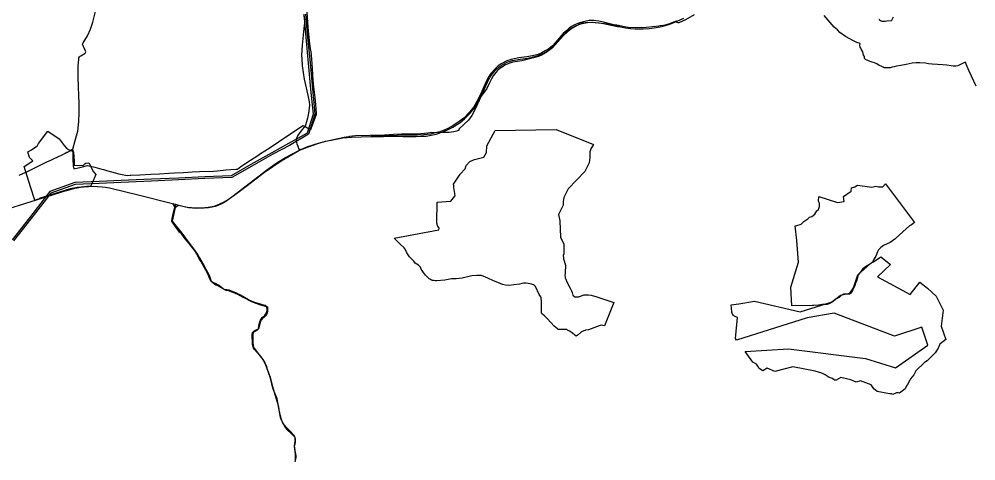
# Model space of a CAD drawing. Extents: x -789162 to -606354, y -1062736 to -945481.
# Drawn here: x -703238 to -694911, y -971363 to -967519 of the extents above; entities that cross this region are included whole.
import ezdxf

# ---------------------------------------------------------------- set-up
doc = ezdxf.new("R2010")
doc.units = 0
for name, color, linetype in [('_SIRSI VZTAHY_ELEKTRICKE VEDENI VN 110 kV S', 7, 'Continuous'), ('_SIRSI VZTAHY_OP vodnich zdroju II stupne', 7, 'Continuous'), ('_SIRSI VZTAHY_PRIRODNIHO PARKU', 7, 'Continuous'), ('_SIRSI VZTAHY_SILNICE I TRIDY_STAV', 7, 'Continuous'), ('_SIRSI VZTAHY_SILNICE III TRIDY_STAV', 7, 'Continuous'), ('_SIRSI VZTAHY_VTL PLYNOVOD', 7, 'Continuous')]:
    doc.layers.add(name, color=color, linetype=linetype)

msp = doc.modelspace()

# ---------------------------------------------------------------- linework, layer by layer
at = {"layer": '_SIRSI VZTAHY_ELEKTRICKE VEDENI VN 110 kV S'}
for points in [[(-700761.6, -967476.1), (-700742.7, -967676.4), (-700721.5, -967901.3), (-700701.1, -968127.7), (-700679.1, -968345.1), (-700732.7, -968510.2), (-700892.9, -968601.5), (-701037.4, -968682.4), (-701220.9, -968784.3), (-701391.9, -968881.8), (-701623.3, -968891.8), (-701851.3, -968902), (-702086.7, -968912.6), (-702287.5, -968921.1), (-702541.6, -968932.7), (-702753.6, -968941.8), (-702971.3, -969019.8), (-703148, -969247.5), (-703298.9, -969438.4)], [(-700746.7, -967474.7), (-700727.8, -967675), (-700706.6, -967900), (-700686.1, -968126.4), (-700663.8, -968347), (-700720.3, -968520.3), (-700885.1, -968619.2), (-701029.8, -968695.3), (-701213.2, -968797.2), (-701387.5, -968896.7), (-701623, -968906.8), (-701850.9, -968917), (-702086.2, -968927.6), (-702287, -968936.1), (-702541.2, -968947.7), (-702750.6, -968956.7), (-702962, -969032.3), (-703136.1, -969256.7), (-703287, -969447.5)]]:
    msp.add_lwpolyline(points, dxfattribs=at)
at = {"layer": '_SIRSI VZTAHY_OP vodnich zdroju II stupne'}
for points in [[(-702591.9, -968846.8), (-702571.9, -968870.5), (-702602.4, -968945.5), (-702612.2, -968964.6), (-702616.1, -968974), (-702649.1, -968975.7), (-702723, -968983.8), (-702733.6, -968984.9), (-702747.9, -968985.7), (-702793.7, -968995.9), (-703063.2, -969079.5), (-703062.2, -969082), (-703100.2, -969094.1), (-703138.7, -968979.2), (-703195.4, -968799.8), (-703117.5, -968752.9), (-703147.1, -968722.7), (-703161, -968673.2), (-703130.2, -968656.6), (-703091.4, -968631), (-703078.9, -968619), (-703068.6, -968601.6), (-702989.2, -968493.1), (-702891.1, -968560.8), (-702846.5, -968617.3), (-702826.6, -968640.6), (-702808, -968653.2), (-702795.9, -968658.3), (-702790.9, -968660.1), (-702787.9, -968661.4), (-702783.8, -968661.6), (-702763.8, -968672.5), (-702764.5, -968681.9), (-702763.2, -968708.2), (-702759.4, -968761.8), (-702758.6, -968790), (-702755.4, -968788.8), (-702709.6, -968793.4), (-702678, -968788.2), (-702666.5, -968778.2), (-702659, -968772.2), (-702632.5, -968769.1)], [(-699975.3, -969425.7), (-699584.6, -969353), (-699581.9, -969340.5), (-699586.7, -969332.8), (-699595.9, -969317.1), (-699599.6, -969301.8), (-699601.6, -969289.5), (-699599.6, -969110.2), (-699481.8, -969103.7), (-699447.4, -969058.6), (-699443.5, -969054.3), (-699454.6, -968982.8), (-699454.5, -968969.5), (-699458, -968955.5), (-699399.2, -968867.3), (-699356.7, -968820.8), (-699346.2, -968793.1), (-699315.7, -968757.6), (-699275.8, -968739.5), (-699194.1, -968719), (-699169.4, -968678.8), (-699168.6, -968620.3), (-699094.3, -968488.9), (-698563.7, -968480.7), (-698237.9, -968611), (-698262.2, -968648.6), (-698269.8, -968672.4), (-698271.2, -968723.3), (-698277.4, -968769), (-698314.1, -968844.3), (-698458.4, -968994.3), (-698496, -969072), (-698502.6, -969109.1), (-698503.6, -969137.2), (-698544.5, -969219.2), (-698533.6, -969272.6), (-698527.4, -969415.4), (-698497.4, -969477.7), (-698497.4, -969560.5), (-698503.1, -969574.3), (-698501.2, -969595.7), (-698500.2, -969603.3), (-698483.1, -969660.4), (-698481.7, -969668.5), (-698482.2, -969677.1), (-698485.5, -969708.4), (-698486.4, -969722.2), (-698486.9, -969736.5), (-698487.9, -969747.4), (-698484.5, -969771.2), (-698481.2, -969782.6), (-698472.2, -969805.9), (-698443.6, -969858.7), (-698430.8, -969883.4), (-698424.6, -969898.2), (-698421.7, -969908.2), (-698418.4, -969921.5), (-698402.7, -969933.9), (-698398.4, -969935.3), (-698374.8, -969934.8), (-698367.7, -969934.4), (-698361.5, -969932.9), (-698320.5, -969919.1), (-698306.7, -969917.2), (-698299.6, -969916.7), (-698292.9, -969917.2), (-698283.9, -969918.6), (-698260.1, -969922), (-698210.1, -969935.3), (-698062.1, -969983.9), (-698142.3, -970186.4), (-698173.6, -970181.9), (-698188.5, -970186.3), (-698281.7, -970222.1), (-698308.4, -970224.2), (-698343.8, -970239.8), (-698371.9, -970264.7), (-698390.5, -970276.9), (-698432.7, -970242.3), (-698448.8, -970232.8), (-698466, -970224.2), (-698472.6, -970220.9), (-698532.6, -970220.9), (-698541.2, -970220.9), (-698547.4, -970219.4), (-698554, -970215.1), (-698581.1, -970191.8), (-698638.7, -970127.6), (-698664.9, -970100.9), (-698679.8, -970088.5), (-698688.3, -970082.3), (-698690.7, -970074.7), (-698691.2, -970016.6), (-698690.7, -969998.5), (-698692.6, -969979.4), (-698695.9, -969940.9), (-698697.8, -969934.7), (-698712.6, -969916.1), (-698743.1, -969846.6), (-698758.5, -969831.2), (-698790.9, -969821.7), (-698824.7, -969816.9), (-698845.6, -969815.9), (-698861.8, -969818.3), (-698883.2, -969825.5), (-698932.7, -969831.7), (-698975.5, -969835.5), (-699005.5, -969833.1), (-699030.5, -969826.9), (-699070.5, -969810.2), (-699108.6, -969797.4), (-699158.5, -969771.7), (-699215.2, -969750.3), (-699254.7, -969749.8), (-699298.5, -969752.7), (-699381.3, -969774.1), (-699433.9, -969777.4), (-699475.3, -969778.3), (-699533.9, -969790.2), (-699604.5, -969797.4), (-699618.3, -969796.9), (-699629.3, -969794.1), (-699639.3, -969792.2), (-699650.2, -969789.3), (-699659.3, -969785), (-699668.3, -969779.8), (-699675.5, -969774.1), (-699691.2, -969759.3), (-699700.7, -969746.9), (-699709.2, -969735.5), (-699719.7, -969722.2), (-699731.1, -969705.1), (-699737.8, -969693.6), (-699745.9, -969676.5), (-699755.4, -969666.5), (-699763, -969659.8), (-699790.2, -969642.4), (-699804.1, -969623.6), (-699814.7, -969612), (-699841.5, -969586.6), (-699862.7, -969552.4), (-699879.5, -969520), (-699886.9, -969508.4), (-699923, -969476.1)], [(-695575.7, -969395), (-695617.7, -969433.4), (-695657.3, -969463.3), (-695714.4, -969488.5), (-695739.7, -969507.2), (-695758.2, -969527.2), (-695768, -969543.2), (-695783.3, -969582), (-695803.1, -969613.8), (-695808.9, -969632.8), (-695818.8, -969641.5), (-695881.2, -969681.1), (-695897.1, -969694.4), (-695918.7, -969722.6), (-695937, -969744.1), (-695946.3, -969791.2), (-695959.1, -969816.5), (-695964.6, -969838.1), (-695980.9, -969875.2), (-696000.7, -969904), (-696011.9, -969911.2), (-696027.5, -969913.3), (-696064.5, -969913.5), (-696083.5, -969922.4), (-696100.9, -969941.8), (-696126.5, -969953.6), (-696165, -969981.6), (-696177.4, -969990.7), (-696205.2, -970003.1), (-696249.5, -970002.7), (-696280.4, -970008.7), (-696320.5, -970010.4), (-696334, -970011.1), (-696358.5, -970012.5), (-696484.6, -970011.1), (-696513.4, -970014.8), (-696521.5, -969852.4), (-696455.1, -969632.4), (-696470.6, -969445.5), (-696482.7, -969316.3), (-696470.4, -969315.7), (-696432.9, -969303.1), (-696409.8, -969279.4), (-696373.7, -969257.8), (-696360.3, -969242.3), (-696339.4, -969236.2), (-696311.7, -969214.6), (-696294.9, -969187.5), (-696282, -969175.9), (-696272.9, -969148.1), (-696273, -969123), (-696279.7, -969103.8), (-696278.4, -969061.4), (-696115.6, -969113.8), (-696057.4, -969104.8), (-696062.8, -969063), (-695997, -969014.9), (-695992.5, -968986.5), (-695965.8, -968979.3), (-695940.9, -968964.2), (-695817.3, -968980.2), (-695782.6, -968973.1), (-695758.6, -968979.3), (-695722.4, -968977.6), (-695697, -968951.7), (-695445.9, -969289), (-695472.1, -969310.2), (-695490.1, -969316.5)], [(-695653.8, -969655.1), (-695768.9, -969762.6), (-695483.9, -969916.3), (-695399.4, -969808.8), (-695331.7, -969861), (-695256, -969930.1), (-695196.2, -970051.1), (-695214.7, -970191), (-695174.2, -970306.6), (-695225.8, -970347.4), (-695240, -970380.5), (-695266.8, -970422.4), (-695335, -970493.3), (-695357.5, -970506.6), (-695434.1, -970580.6), (-695451.9, -970614.5), (-695479.7, -970649.9), (-695485, -970661.4), (-695506, -970698), (-695515.9, -970710.2), (-695527.1, -970737.2), (-695575.9, -970772.1), (-695586.5, -970770.9), (-695601.8, -970771.2), (-695633.3, -970783.7), (-695645.5, -970780), (-695664.2, -970778.8), (-695769.6, -970758.5), (-695798.9, -970735.1), (-695823.8, -970701.4), (-695915.4, -970665.5), (-695952.7, -970678.9), (-696001, -970658.4), (-696085.8, -970636.4), (-696127.1, -970659.2), (-696141.2, -970659.6), (-696160, -970646.9), (-696187.3, -970637.9), (-696224.2, -970613.2), (-696251.7, -970599.2), (-696310.8, -970581), (-696504.5, -970545.1), (-696660.5, -970584.9), (-696727.5, -970557), (-696764.3, -970577.8), (-696798.4, -970558), (-696808.3, -970537.2), (-696821.2, -970521.1), (-696852.4, -970504.4), (-696919.9, -970412.3), (-696541.9, -970386.6), (-695871, -970472), (-695610.8, -970554.2), (-695329.1, -970354.7), (-695382, -970198), (-695619.9, -970278.2), (-696144.3, -970077.6), (-696380.4, -970118.2), (-696993.3, -970312.3), (-697003.5, -970298.3), (-696985.7, -970114.7), (-697006.7, -970105.9), (-697022.3, -970097.2), (-697034.7, -970072.9), (-697036.5, -970063.8), (-697042, -970005.8), (-696975.2, -969996.4), (-696837.8, -969973.8), (-696442, -970066.9), (-696163.5, -969978.7), (-696089.5, -969922), (-696008, -969902.3), (-695976.8, -969857.5), (-695939, -969744.7), (-695808.7, -969628.2), (-695802.3, -969630.1), (-695739.9, -969588.6)]]:
    msp.add_lwpolyline(points, close=True, dxfattribs=at)
at = {"layer": '_SIRSI VZTAHY_PRIRODNIHO PARKU'}
for points in [[(-697363, -967481.4), (-697438, -967524.4), (-697496, -967551.1), (-697501, -967551.8), (-697510, -967548.8), (-697516, -967544.9), (-697521.1, -967537), (-697587, -967561.7), (-697631, -967573.1), (-697659, -967577.1), (-697672, -967578.7), (-697782, -967591.4), (-697871, -967594), (-697937, -967591), (-697968, -967585.8), (-698035, -967572.8), (-698250.7, -967549.2), (-698312.3, -967550.4), (-698338.1, -967555.1), (-698362.3, -967562.2), (-698427.6, -967599.9), (-698464.1, -967628.1), (-698503, -967664.6), (-698549.4, -967715.2), (-698596.2, -967768.4), (-698619.6, -967787.4), (-698649.9, -967810.2), (-698692.6, -967832.9), (-698717.6, -967843.9), (-698762.5, -967854.8), (-698862.6, -967882.6), (-698920, -967890.1), (-698940.6, -967892.7), (-698958.8, -967898.1), (-698989.4, -967909.4), (-699011, -967920.4), (-699026.8, -967929.8), (-699053.9, -967949.8), (-699073.7, -967965.7), (-699089.2, -967982.1), (-699112, -968012.9), (-699127.2, -968039.6), (-699144.1, -968073.8), (-699168.9, -968122.6), (-699217.8, -968190.4), (-699223, -968200.1), (-699244.4, -968247.6), (-699245.1, -968249.2), (-699264, -968291.1), (-699297, -968357.1), (-699327, -968397.4), (-699410, -968476.8), (-699406, -968483), (-699419, -968491.3), (-699454, -968500.6), (-699494, -968504), (-699552, -968506.6), (-699614, -968508.5), (-699617, -968508.5), (-699649, -968505.4), (-699680, -968512), (-699772, -968519.9), (-699842, -968520.9), (-699872, -968519.5), (-699909, -968520.4), (-699980, -968522.1), (-700058, -968527.2), (-700310, -968533.3), (-700364, -968541.3), (-700370, -968542.2), (-700410, -968547.9), (-700490, -968565.4), (-700553, -968579.4), (-700574, -968584), (-700656, -968606.8), (-700691, -968617.8), (-700727, -968628.9), (-700776.1, -968650.2), (-700783, -968653.2), (-700959, -968754), (-701102, -968852.5), (-701264, -968978), (-701346, -969039.7), (-701449, -969110.3), (-701493, -969133.4), (-701533, -969148.7), (-701558, -969154.9), (-701591, -969159.5), (-701622, -969161.8), (-701661, -969163.3), (-701691, -969162.6), (-701739, -969161.8), (-701773, -969157.9), (-701802, -969153.3), (-701848, -969139.5), (-701880, -969157.4), (-701906, -969276.6), (-701895, -969291.6), (-701834, -969365.9), (-701822.4, -969380.2), (-701798, -969412.9), (-701766, -969456.8), (-701711, -969530.1), (-701691, -969558.4), (-701670, -969591.8), (-701659, -969609.3), (-701657, -969613.8), (-701632, -969658.9), (-701612, -969694.4), (-701585, -969745.5), (-701570, -969789.8), (-701568, -969797.7), (-701527, -969830.1), (-701513, -969836.3), (-701452, -969871.5), (-701439, -969878.5), (-701418, -969881.6), (-701403, -969885.4), (-701379, -969893.9), (-701339, -969913), (-701291, -969937.7), (-701288.8, -969938.9), (-701222, -969973.1), (-701187, -969987.2), (-701138, -970003.8), (-701098, -970016.1), (-701076, -970021.3), (-701077, -970059), (-701079, -970078.8), (-701085, -970089.7), (-701093, -970101.2), (-701109, -970114.6), (-701124, -970126.8), (-701130, -970134.8), (-701135, -970141.2), (-701138, -970149.7), (-701142, -970169.3), (-701152, -970205), (-701156, -970213.5), (-701162, -970220.7), (-701170, -970228.4), (-701186, -970236.9), (-701196, -970242.2), (-701200, -970247.3), (-701202, -970252.4), (-701203, -970263.9), (-701204, -970339.3), (-701202, -970357.2), (-701200, -970369.1), (-701170, -970412.9), (-701117, -970480.1), (-701107, -970496), (-701099, -970510.9), (-701089, -970533.9), (-701079, -970565.3), (-701054, -970634), (-701045, -970669.9), (-701033, -970716.7), (-701004, -970814.8), (-700990, -970859.5), (-700982, -970892.6), (-700977, -970917.7), (-700964, -970981.4), (-700956, -971007.8), (-700945, -971032.5), (-700938, -971045.7), (-700921, -971075.4), (-700908, -971090.7), (-700864, -971129.6), (-700849, -971143.6), (-700842, -971153.8), (-700839, -971165.8), (-700837, -971199.5), (-700840, -971217), (-700843, -971233.6), (-700842, -971247.2), (-700837, -971310.9), (-700835, -971329.8), (-700835, -971365.7)], [(-694909.9, -968101.5), (-694968.9, -967971.7), (-694997.1, -967911.1), (-695001.1, -967894.6), (-695015, -967900.6), (-695068, -967925), (-695087, -967928.8), (-695095, -967928.8), (-695109, -967928.8), (-695127, -967925.3), (-695164, -967919), (-695198, -967915.4), (-695291, -967911.5), (-695324, -967906.7), (-695351, -967902.7), (-695399, -967898.2), (-695430, -967898.9), (-695466, -967903.1), (-695518, -967914.3), (-695563, -967922.4), (-695601, -967928.7), (-695623, -967932.9), (-695639, -967936.4), (-695656, -967943), (-695668, -967941.9), (-695710, -967943), (-695719, -967936.2), (-695735, -967929.6), (-695754, -967921.3), (-695773, -967908.9), (-695795, -967898.1), (-695813, -967892.3), (-695832, -967886.5), (-695873, -967868.8), (-695880, -967862.1), (-695882, -967844.1), (-695888, -967831.4), (-695893, -967817.4), (-695896, -967804.9), (-695907, -967786.7), (-695914, -967772.6), (-695918, -967761.8), (-695920, -967746.1), (-695919, -967730.3), (-695946, -967721.4), (-695975, -967707.5), (-696047, -967670), (-696094, -967635.8), (-696117, -967613), (-696146, -967587.7), (-696232, -967485.9)]]:
    msp.add_lwpolyline(points, dxfattribs=at)
at = {"layer": '_SIRSI VZTAHY_SILNICE I TRIDY_STAV'}
for points in [[(-698005.1, -967585.8), (-698029.5, -967577.1), (-698152.9, -967545.4), (-698193.2, -967536.4), (-698235.2, -967532), (-698277.4, -967532.2), (-698314.3, -967538.1), (-698360.2, -967550.8), (-698404.3, -967569.5), (-698429.7, -967583.2), (-698450.5, -967597.9), (-698472.7, -967616.5), (-698502, -967644.7), (-698538.8, -967685.9), (-698572.8, -967725.2), (-698596.5, -967750.7), (-698627.7, -967776.3), (-698658.8, -967796.2), (-698688.6, -967813.6), (-698721.7, -967825.9), (-698769.4, -967837.7), (-698818.9, -967848.2), (-698889.4, -967856.4), (-698954.7, -967869.4), (-698994.9, -967883.2), (-699041.4, -967907.2), (-699067.6, -967926.6), (-699096.4, -967951.9), (-699131.9, -967991.7), (-699150.8, -968019.4), (-699172.9, -968062), (-699210.6, -968148), (-699243, -968215.9), (-699281.8, -968280.8), (-699319.8, -968328.8), (-699369.2, -968380.1), (-699407.2, -968410), (-699442.3, -968432.3), (-699468.9, -968450.3), (-699517.8, -968475.4), (-699577.2, -968498.6), (-699616.1, -968509.7), (-699657.9, -968519.2), (-699716.7, -968525.2), (-699773.2, -968527.9), (-699945.8, -968532.5), (-700092, -968535.2), (-700162.1, -968535.2), (-700178, -968539.8)], [(-700178, -968539.8), (-700161.5, -968543.1), (-700120.4, -968540.5), (-700066.2, -968539.1), (-700017.9, -968538.5), (-699980.2, -968538.5), (-699894.9, -968539.1), (-699828.7, -968540.5), (-699782.4, -968539.8), (-699740.8, -968538.5), (-699696.8, -968536.5), (-699651.8, -968529.9), (-699608.3, -968519.4), (-699551.5, -968500.6), (-699511.1, -968483.1), (-699462.1, -968458), (-699423.3, -968434), (-699400.4, -968417.7), (-699362.5, -968387.8), (-699313.1, -968336.4), (-699274.1, -968289.8), (-699233.4, -968223.3), (-699202.1, -968157.5), (-699162.9, -968067.7), (-699141.7, -968027.2), (-699122.4, -967997.2), (-699089.7, -967959.6), (-699060.8, -967934.2), (-699033.4, -967915.7), (-698990.4, -967893.2), (-698944.8, -967877.5), (-698877.6, -967866.2), (-698811.9, -967857.7), (-698761.4, -967846.7), (-698719.4, -967834.7), (-698681.8, -967821.3), (-698652.1, -967803.8), (-698621, -967784), (-698589.7, -967758.3), (-698566.1, -967732.9), (-698532, -967693.6), (-698495.2, -967652.4), (-698465.9, -967624.2), (-698443.8, -967605.5), (-698422.9, -967590.8), (-698388.8, -967574.8), (-698350.7, -967560.6), (-698322.8, -967553), (-698291, -967547.6), (-698258.4, -967545), (-698220, -967546.9), (-698189.5, -967550.8), (-698153.3, -967556.3), (-698029.2, -967583.3), (-698005.1, -967585.8)], [(-698005.1, -967585.8), (-697961, -967593.8), (-697914, -967599.9), (-697877.5, -967604.1), (-697807.4, -967604.5), (-697755.6, -967601.8), (-697712.5, -967595.4), (-697659.6, -967586), (-697611.4, -967574.4), (-697574.5, -967562.8), (-697511.8, -967537.4), (-697453.8, -967509.9)], [(-700797.7, -968659.3), (-700704.4, -968625.3), (-700629.8, -968599.3), (-700569.6, -968582.1), (-700508.7, -968568.2), (-700420.1, -968553), (-700344.7, -968545.1), (-700178, -968539.8)], [(-701851.1, -969137.6), (-701764.5, -969157.5), (-701693.4, -969164.8), (-701627.5, -969161.8), (-701541.7, -969145.6), (-701495.9, -969128.2), (-701453.9, -969108.7), (-701420.1, -969089.4), (-701375.9, -969057.1), (-701085.4, -968833.4), (-701020.9, -968786.6), (-700973.4, -968755.3), (-700920.3, -968723.4), (-700797.7, -968659.3)], [(-704241.8, -969452.9), (-704118.4, -969418.2), (-703671.8, -969275.3), (-702837.6, -969013.3), (-702803.8, -969003), (-702753.1, -968990.7), (-702733.2, -968987.2), (-702705, -968982.4), (-702653.1, -968976.3), (-702635.2, -968975.4), (-702591.1, -968973.3), (-702555.2, -968974.9), (-702514.2, -968977.4), (-702487.4, -968980.9), (-702451, -968987.1), (-702427.1, -968991.4), (-702202.1, -969047.1), (-701903.3, -969123.5)], [(-701903.3, -969123.5), (-701876.8, -969130.2)], [(-701876.8, -969130.2), (-701851.1, -969137.6)]]:
    msp.add_lwpolyline(points, dxfattribs=at)
at = {"layer": '_SIRSI VZTAHY_SILNICE III TRIDY_STAV'}
for points in [[(-700759.5, -967493.1), (-700755.1, -967524.1), (-700754.6, -967552.3), (-700760.4, -967600), (-700775.1, -967745.7), (-700780.1, -967833), (-700777.4, -967865.8), (-700774.8, -967924.1), (-700758.6, -968042.2), (-700725.2, -968179.3), (-700713.6, -968239.5), (-700710.9, -968268.2), (-700712.9, -968292.8), (-700720, -968338.1), (-700728.5, -968380.7), (-700737.4, -968411.2), (-700746.6, -968441.9), (-700760.4, -968461), (-700774.6, -968480.5), (-700787.3, -968494.6), (-700801.9, -968513), (-700814.9, -968535.2), (-700822.9, -968557.2), (-700826.9, -968582.2), (-700821.9, -968604.2), (-700813.3, -968624.2), (-700805.3, -968643.3), (-700797.7, -968659.3)], [(-701903.3, -969123.5), (-701883.4, -969156.3)], [(-701876.8, -969130.2), (-701883.4, -969156.3)], [(-701883.4, -969156.3), (-701851.1, -969137.6)], [(-700836.5, -971371), (-700828.3, -971336.6), (-700827.6, -971319.4), (-700834.2, -971285.9), (-700839.7, -971262.8), (-700841.2, -971230.4), (-700836.1, -971193.3), (-700833.8, -971173), (-700835, -971159.3), (-700843.5, -971142.1), (-700884.1, -971099.6), (-700906.3, -971079.1), (-700930.4, -971049.9), (-700942.4, -971031.9), (-700950.1, -971017.7), (-700959.6, -970997.2), (-700966.4, -970969.1), (-700972, -970935.8), (-700993.1, -970823.9), (-701029.6, -970729.9), (-701050.1, -970643.8), (-701084.9, -970543.1), (-701099.1, -970510), (-701110.6, -970488.7), (-701122.1, -970469.2), (-701143, -970444.9), (-701165.3, -970419.9), (-701190.2, -970392.3), (-701197, -970381.6), (-701202.3, -970370.9), (-701207.7, -970349), (-701209.1, -970263.1), (-701206, -970246.3), (-701197.8, -970235.6), (-701186.3, -970227.7), (-701170, -970220.9), (-701161.4, -970217), (-701156, -970210), (-701148.8, -970173.5), (-701140.7, -970143.6), (-701132.9, -970128.4), (-701122.4, -970116.3), (-701103.3, -970099.9), (-701089.9, -970084.4), (-701082.2, -970067.4), (-701078.7, -970045.6), (-701081.1, -970024), (-701084.1, -970018.5), (-701092.7, -970012.1), (-701112.1, -970006.7), (-701146.4, -969996), (-701177.5, -969988.2), (-701209.6, -969976.9), (-701240.7, -969962), (-701311.4, -969920.6), (-701345.4, -969903.6), (-701381.2, -969889.2), (-701409.2, -969877), (-701449.9, -969870.7), (-701462.9, -969864.8), (-701503.2, -969832.9), (-701523.7, -969823.1), (-701550.4, -969810.9), (-701561.7, -969803.9), (-701568.8, -969797.6), (-701575, -969785.9), (-701597.5, -969728.1), (-701626.4, -969678.5), (-701656, -969623.5), (-701673.7, -969598.4), (-701692.2, -969561.6), (-701699.1, -969547.6), (-701715.8, -969524.9), (-701759.5, -969471.8), (-701794.4, -969429.5), (-701821.4, -969391.4), (-701841.4, -969372.4), (-701857.8, -969352.8), (-701901.4, -969292.1), (-701908.9, -969282.2), (-701910, -969271), (-701906.4, -969254.7), (-701898.2, -969214.5), (-701883.4, -969156.3)]]:
    msp.add_lwpolyline(points, dxfattribs=at)
at = {"layer": '_SIRSI VZTAHY_VTL PLYNOVOD'}
for points in [[(-702772.2, -968656.8), (-702772.2, -968657.4), (-702770.8, -968737), (-702769.2, -968794.1), (-702767.5, -968795.9), (-702763, -968822.3), (-702734.9, -968817.1), (-702734.7, -968817), (-702697.5, -968807.5), (-702642, -968791.7), (-702579.8, -968807.4), (-702518.8, -968824.1), (-702503.2, -968827.9), (-702477.9, -968835.8), (-702465.7, -968838.8), (-702369.3, -968865.4), (-702298.1, -968879.6), (-702272.4, -968878), (-702265.8, -968877.5), (-702187.9, -968873.9), (-702091.1, -968868.7), (-702017.2, -968863.7), (-701935.9, -968859.2), (-701885.1, -968855.5), (-701808.7, -968852.1), (-701733, -968848.1), (-701668.4, -968844.7), (-701546.7, -968840.5), (-701510.6, -968838.9), (-701440.1, -968830.3), (-701353, -968824.7), (-701337.5, -968823.4), (-701307.7, -968802.4), (-701225.7, -968747.3), (-701161.6, -968704.7), (-701138.4, -968689.2), (-701061.6, -968640.5), (-700889.4, -968525.3), (-700814.9, -968475.6), (-700769.3, -968445.6), (-700767.7, -968444.6), (-700758.5, -968449.5), (-700756.6, -968450.5), (-700746.1, -968456.2), (-700743.7, -968457.5), (-700735.3, -968462.2), (-700730.6, -968464.7), (-700700.7, -968480.7), (-700696.3, -968470.5), (-700662.4, -968377.2), (-700650.3, -968347.2), (-700653.1, -968297.3), (-700663, -968201.2), (-700672.6, -968108.1), (-700677.9, -968052.5), (-700685.7, -967949.1), (-700690.3, -967866.3), (-700697.6, -967801.7), (-700698.4, -967796.1), (-700707.4, -967733.7), (-700716.3, -967648.8), (-700718.3, -967624.7), (-700724.5, -967547), (-700731.2, -967459.5)], [(-702771.9, -968654.9), (-702771.9, -968654.4), (-702771.1, -968651), (-702749.9, -968575.3), (-702727.7, -968493), (-702717.9, -968408.7), (-702714.8, -968335.1), (-702716.8, -968245.2), (-702718.5, -968190), (-702721.4, -968102.9), (-702723.7, -968030), (-702724.3, -968012.4), (-702724, -967929.3), (-702718.9, -967866.8), (-702717.2, -967855.1), (-702713.7, -967846.3), (-702707, -967842.1), (-702700.2, -967837.9), (-702664.1, -967815.5), (-702658.6, -967803.8), (-702685.2, -967735.9), (-702680.7, -967725.7), (-702642.1, -967662.9), (-702616.2, -967607), (-702597.8, -967544), (-702569.5, -967441.4)], [(-695755, -967518.7), (-695753, -967520.5), (-695749.4, -967523.8), (-695748.7, -967524.4), (-695740.7, -967531.7), (-695730.1, -967537.1), (-695729.9, -967537.1), (-695719.8, -967536.4), (-695700.8, -967535.2), (-695685.4, -967534.3), (-695645.7, -967531.3), (-695645.7, -967531.3), (-695642.6, -967528.2), (-695628, -967498.1)], [(-702773.4, -968655.5), (-702774.1, -968655.3), (-702774.8, -968655), (-702774.9, -968655.5), (-702776.4, -968655.6), (-702778.4, -968655.6), (-702782.5, -968656), (-702789.7, -968664.9), (-702796.9, -968668.4), (-702821.5, -968680.1), (-702821.6, -968680.2), (-702837.7, -968687.9), (-702866.3, -968702.6), (-702904.9, -968720.4), (-702905, -968720.5), (-702936, -968734.6), (-702966, -968748.3), (-703000.8, -968764.2), (-703034.3, -968780.7), (-703074.7, -968801.1), (-703111.4, -968818.7), (-703145.4, -968835.1), (-703175, -968849.1), (-703209.2, -968865.3), (-703241.7, -968880.7)], [(-702772.9, -968656.7), (-702773.2, -968656.6), (-702773.6, -968656.6), (-702773.4, -968655.6)], [(-702773.4, -968655.5), (-702773.3, -968654.7), (-702773, -968654.7), (-702772.6, -968654.8)], [(-702773.4, -968655.6), (-702773.4, -968655.5)], [(-702773.4, -968655.6), (-702773.1, -968655.7), (-702772.9, -968655.7), (-702772.7, -968655.7)], [(-702772.7, -968655.7), (-702772.8, -968656.2), (-702772.9, -968656.7)], [(-702772.2, -968656.8), (-702772.9, -968656.7)], [(-702772.6, -968654.8), (-702772.7, -968655.2), (-702772.7, -968655.7)], [(-702772.6, -968654.8), (-702771.9, -968654.9)], [(-702772.2, -968656.8), (-702772.1, -968655.9), (-702771.9, -968654.9)]]:
    msp.add_lwpolyline(points, dxfattribs=at)

doc.saveas('drawing.dxf')
